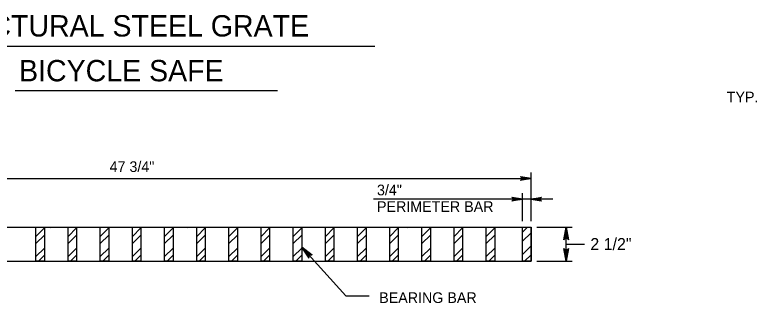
# Model space of a CAD drawing. Extents: x 2087776 to 2104538, y 970919 to 982612.
# Drawn here: x 2099348 to 2100033, y 979658 to 979924 of the extents above; entities that cross this region are included whole.
import ezdxf

# ---------------------------------------------------------------- set-up
doc = ezdxf.new("R2010")
doc.units = 0
doc.layers.add('1', color=7, linetype='Continuous')

msp = doc.modelspace()

# ---------------------------------------------------------------- linework, layer by layer
at = {"layer": '1'}
for p, q in [((2099248.82, 979894.84), (2099679.88, 979894.84)), ((2099348.29, 979853.68), (2099590.15, 979853.68)), ((2099824.11, 979733.43), (2099824.11, 979778.25)), ((2099124.34, 979772.74), (2099824.11, 979772.74)), ((2099844.19, 979753.65), (2099678.88, 979753.65)), ((2099816.23, 979733.43), (2099816.23, 979759.16)), ((2099824.11, 979733.43), (2099824.11, 979759.16)), ((2099132.22, 979727.91), (2099824.11, 979727.91)), ((2099367.42, 979696.42), (2099367.42, 979727.91)), ((2099397.09, 979696.42), (2099397.09, 979727.91)), ((2099426.77, 979696.42), (2099426.77, 979727.91)), ((2099456.44, 979696.42), (2099456.44, 979727.91)), ((2099486.11, 979696.42), (2099486.11, 979727.91)), ((2099515.78, 979696.42), (2099515.78, 979727.91)), ((2099545.45, 979696.42), (2099545.45, 979727.91)), ((2099575.13, 979696.42), (2099575.13, 979727.91)), ((2099604.8, 979696.42), (2099604.8, 979727.91)), ((2099634.47, 979696.42), (2099634.47, 979727.91)), ((2099664.14, 979696.42), (2099664.14, 979727.91)), ((2099693.81, 979696.42), (2099693.81, 979727.91)), ((2099723.48, 979696.42), (2099723.48, 979727.91)), ((2099753.16, 979696.42), (2099753.16, 979727.91)), ((2099782.83, 979696.42), (2099782.83, 979727.91)), ((2099816.23, 979696.42), (2099816.23, 979727.91)), ((2099824.11, 979696.42), (2099824.11, 979727.91)), ((2099829.62, 979727.91), (2099861.98, 979727.91)), ((2099856.46, 979696.42), (2099856.46, 979727.91)), ((2099612.67, 979709.26), (2099653.16, 979664.46)), ((2099132.22, 979696.42), (2099824.11, 979696.42)), ((2099829.62, 979696.42), (2099861.98, 979696.42))]:
    msp.add_line(p, q, dxfattribs=at)
for points in [[(2099824.11, 979772.74), (2099814.32, 979770.9), (2099814.7, 979771.16), (2099815.08, 979771.43), (2099815.27, 979771.75), (2099815.47, 979772.08), (2099815.52, 979772.41), (2099815.58, 979772.74), (2099815.52, 979773.07), (2099815.47, 979773.39), (2099815.27, 979773.72), (2099815.08, 979774.05), (2099814.7, 979774.31), (2099814.32, 979774.57), (2099824.11, 979772.74), (2099814.7, 979774.31), (2099815.08, 979774.05), (2099824.11, 979772.74), (2099815.27, 979773.72), (2099815.47, 979773.39), (2099824.11, 979772.74), (2099815.52, 979773.07), (2099815.58, 979772.74), (2099824.11, 979772.74), (2099815.52, 979772.41), (2099815.47, 979772.08), (2099824.11, 979772.74), (2099815.27, 979771.75), (2099815.08, 979771.43), (2099824.11, 979772.74), (2099814.7, 979771.16)], [(2099816.23, 979753.65), (2099806.45, 979751.81), (2099806.83, 979752.08), (2099807.2, 979752.34), (2099807.4, 979752.67), (2099807.59, 979752.99), (2099807.65, 979753.32), (2099807.7, 979753.65), (2099807.65, 979753.98), (2099807.59, 979754.31), (2099807.4, 979754.63), (2099807.2, 979754.96), (2099806.83, 979755.22), (2099806.45, 979755.48), (2099816.23, 979753.65), (2099806.83, 979755.22), (2099807.2, 979754.96), (2099816.23, 979753.65), (2099807.4, 979754.63), (2099807.59, 979754.31), (2099816.23, 979753.65), (2099807.65, 979753.98), (2099807.7, 979753.65), (2099816.23, 979753.65), (2099807.65, 979753.32), (2099807.59, 979752.99), (2099816.23, 979753.65), (2099807.4, 979752.67), (2099807.2, 979752.34), (2099816.23, 979753.65), (2099806.83, 979752.08)], [(2099824.11, 979753.65), (2099833.89, 979755.48), (2099833.52, 979755.22), (2099833.14, 979754.96), (2099832.95, 979754.63), (2099832.75, 979754.31), (2099832.69, 979753.98), (2099832.64, 979753.65), (2099832.69, 979753.32), (2099832.75, 979752.99), (2099832.95, 979752.67), (2099833.14, 979752.34), (2099833.52, 979752.08), (2099833.89, 979751.81), (2099824.11, 979753.65), (2099833.52, 979752.08), (2099833.14, 979752.34), (2099824.11, 979753.65), (2099832.95, 979752.67), (2099832.75, 979752.99), (2099824.11, 979753.65), (2099832.69, 979753.32), (2099832.64, 979753.65), (2099824.11, 979753.65), (2099832.69, 979753.98), (2099832.75, 979754.31), (2099824.11, 979753.65), (2099832.95, 979754.63), (2099833.14, 979754.96), (2099824.11, 979753.65), (2099833.52, 979755.22)], [(2099355.3, 979727.52), (2099355.7, 979727.91)], [(2099367.42, 979719.17), (2099375.3, 979727.04)], [(2099380.64, 979727.52), (2099381.03, 979727.91)], [(2099397.09, 979719.17), (2099404.97, 979727.04)], [(2099405.97, 979727.52), (2099406.37, 979727.91)], [(2099426.77, 979719.17), (2099434.64, 979727.04)], [(2099431.31, 979727.52), (2099431.7, 979727.91)], [(2099456.44, 979719.17), (2099464.31, 979727.04)], [(2099456.64, 979727.52), (2099457.03, 979727.91)], [(2099481.98, 979727.52), (2099482.37, 979727.91)], [(2099486.11, 979719.17), (2099493.98, 979727.04)], [(2099507.31, 979727.52), (2099507.7, 979727.91)], [(2099515.78, 979719.17), (2099523.66, 979727.04)], [(2099532.64, 979727.52), (2099533.03, 979727.91)], [(2099545.45, 979719.17), (2099553.33, 979727.04)], [(2099557.97, 979727.52), (2099558.37, 979727.91)], [(2099575.13, 979719.17), (2099583, 979727.04)], [(2099583.31, 979727.52), (2099583.7, 979727.91)], [(2099604.8, 979719.17), (2099612.67, 979727.04)], [(2099608.64, 979727.52), (2099609.03, 979727.91)], [(2099633.97, 979727.52), (2099634.36, 979727.91)], [(2099634.47, 979719.17), (2099642.34, 979727.04)], [(2099659.3, 979727.52), (2099659.7, 979727.91)], [(2099664.14, 979719.17), (2099672.01, 979727.04)], [(2099684.64, 979727.52), (2099685.03, 979727.91)], [(2099693.81, 979719.17), (2099701.69, 979727.04)], [(2099709.97, 979727.52), (2099710.37, 979727.91)], [(2099723.48, 979719.17), (2099731.36, 979727.04)], [(2099735.31, 979727.52), (2099735.7, 979727.91)], [(2099753.16, 979719.17), (2099761.03, 979727.04)], [(2099760.64, 979727.52), (2099761.04, 979727.91)], [(2099782.83, 979727.52), (2099783.22, 979727.91)], [(2099782.83, 979719.17), (2099790.7, 979727.04)], [(2099816.23, 979723.18), (2099820.97, 979727.91)], [(2099856.46, 979727.91), (2099858.68, 979716.1), (2099858.36, 979716.56), (2099858.05, 979717.01), (2099857.65, 979717.25), (2099857.26, 979717.48), (2099856.86, 979717.55), (2099856.46, 979717.62), (2099856.07, 979717.55), (2099855.67, 979717.48), (2099855.28, 979717.25), (2099854.88, 979717.01), (2099854.56, 979716.56), (2099854.25, 979716.1), (2099856.46, 979727.91), (2099854.56, 979716.56), (2099854.88, 979717.01), (2099856.46, 979727.91), (2099855.28, 979717.25), (2099855.67, 979717.48), (2099856.46, 979727.91), (2099856.07, 979717.55), (2099856.46, 979717.62), (2099856.46, 979727.91), (2099856.86, 979717.55), (2099857.26, 979717.48), (2099856.46, 979727.91), (2099857.65, 979717.25), (2099858.05, 979717.01), (2099856.46, 979727.91), (2099858.36, 979716.56)], [(2099367.42, 979712.68), (2099375.3, 979720.55)], [(2099397.09, 979712.68), (2099404.97, 979720.55)], [(2099426.77, 979712.68), (2099434.64, 979720.55)], [(2099456.44, 979712.68), (2099464.31, 979720.55)], [(2099486.11, 979712.68), (2099493.98, 979720.55)], [(2099515.78, 979712.68), (2099523.66, 979720.55)], [(2099545.45, 979712.68), (2099553.33, 979720.55)], [(2099575.13, 979712.68), (2099583, 979720.55)], [(2099604.8, 979712.68), (2099612.67, 979720.55)], [(2099634.47, 979712.68), (2099642.34, 979720.55)], [(2099664.14, 979712.68), (2099672.01, 979720.55)], [(2099693.81, 979712.68), (2099701.69, 979720.55)], [(2099723.48, 979712.68), (2099731.36, 979720.55)], [(2099753.16, 979712.68), (2099761.03, 979720.55)], [(2099782.83, 979712.68), (2099790.7, 979720.55)], [(2099816.23, 979714.83), (2099824.11, 979722.7)], [(2099873.5, 979711.94), (2099856.46, 979711.94)], [(2099367.42, 979700.69), (2099375.3, 979708.56)], [(2099397.09, 979700.69), (2099404.97, 979708.56)], [(2099426.77, 979700.69), (2099434.64, 979708.56)], [(2099456.44, 979700.69), (2099464.31, 979708.56)], [(2099486.11, 979700.69), (2099493.98, 979708.56)], [(2099515.78, 979700.69), (2099523.66, 979708.56)], [(2099545.45, 979700.69), (2099553.33, 979708.56)], [(2099575.13, 979700.69), (2099583, 979708.56)], [(2099604.8, 979700.69), (2099612.67, 979708.56)], [(2099612.67, 979709.26), (2099619.09, 979699.1), (2099619.01, 979699.65), (2099618.93, 979700.2), (2099619.06, 979700.64), (2099619.19, 979701.08), (2099619.43, 979701.4), (2099619.68, 979701.72), (2099620.02, 979701.94), (2099620.35, 979702.16), (2099620.8, 979702.26), (2099621.25, 979702.36), (2099621.79, 979702.24), (2099622.33, 979702.12), (2099612.67, 979709.26), (2099621.79, 979702.24), (2099621.25, 979702.36), (2099612.67, 979709.26), (2099620.8, 979702.26), (2099620.35, 979702.16), (2099612.67, 979709.26), (2099620.02, 979701.94), (2099619.68, 979701.72), (2099612.67, 979709.26), (2099619.43, 979701.4), (2099619.19, 979701.08), (2099612.67, 979709.26), (2099619.06, 979700.64), (2099618.93, 979700.2), (2099612.67, 979709.26), (2099619.01, 979699.65)], [(2099634.47, 979700.69), (2099642.34, 979708.56)], [(2099664.14, 979700.69), (2099672.01, 979708.56)], [(2099693.81, 979700.69), (2099701.69, 979708.56)], [(2099723.48, 979700.69), (2099731.36, 979708.56)], [(2099753.16, 979700.69), (2099761.03, 979708.56)], [(2099782.83, 979700.69), (2099790.7, 979708.56)], [(2099816.23, 979702.72), (2099824.11, 979710.6)], [(2099856.46, 979696.42), (2099854.25, 979708.23), (2099854.56, 979707.77), (2099854.88, 979707.32), (2099855.28, 979707.08), (2099855.67, 979706.85), (2099856.07, 979706.78), (2099856.46, 979706.71), (2099856.86, 979706.78), (2099857.26, 979706.85), (2099857.65, 979707.08), (2099858.05, 979707.32), (2099858.36, 979707.77), (2099858.68, 979708.23), (2099856.46, 979696.42), (2099858.36, 979707.77), (2099858.05, 979707.32), (2099856.46, 979696.42), (2099857.65, 979707.08), (2099857.26, 979706.85), (2099856.46, 979696.42), (2099856.86, 979706.78), (2099856.46, 979706.71), (2099856.46, 979696.42), (2099856.07, 979706.78), (2099855.67, 979706.85), (2099856.46, 979696.42), (2099855.28, 979707.08), (2099854.88, 979707.32), (2099856.46, 979696.42), (2099854.56, 979707.77)], [(2099369.73, 979696.42), (2099375.3, 979701.99)], [(2099399.4, 979696.42), (2099404.97, 979701.99)], [(2099429.07, 979696.42), (2099434.64, 979701.99)], [(2099458.74, 979696.42), (2099464.31, 979701.99)], [(2099488.41, 979696.42), (2099493.98, 979701.99)], [(2099518.08, 979696.42), (2099523.66, 979701.99)], [(2099547.76, 979696.42), (2099553.33, 979701.99)], [(2099577.43, 979696.42), (2099583, 979701.99)], [(2099607.1, 979696.42), (2099612.67, 979701.99)], [(2099636.77, 979696.42), (2099642.34, 979701.99)], [(2099666.44, 979696.42), (2099672.01, 979701.99)], [(2099696.12, 979696.42), (2099701.69, 979701.99)], [(2099725.79, 979696.42), (2099731.36, 979701.99)], [(2099755.46, 979696.42), (2099761.03, 979701.99)], [(2099785.13, 979696.42), (2099790.7, 979701.99)], [(2099818.16, 979696.42), (2099824.11, 979702.36)], [(2099653.16, 979664.46), (2099674.94, 979664.46)]]:
    msp.add_lwpolyline(points, dxfattribs=at)
for points in [[(2099367.42, 979696.42), (2099367.42, 979727.91), (2099375.3, 979727.91), (2099375.3, 979696.42)], [(2099397.09, 979696.42), (2099397.09, 979727.91), (2099404.97, 979727.91), (2099404.97, 979696.42)], [(2099426.77, 979696.42), (2099426.77, 979727.91), (2099434.64, 979727.91), (2099434.64, 979696.42)], [(2099456.44, 979696.42), (2099456.44, 979727.91), (2099464.31, 979727.91), (2099464.31, 979696.42)], [(2099486.11, 979696.42), (2099486.11, 979727.91), (2099493.98, 979727.91), (2099493.98, 979696.42)], [(2099515.78, 979696.42), (2099515.78, 979727.91), (2099523.66, 979727.91), (2099523.66, 979696.42)], [(2099545.45, 979696.42), (2099545.45, 979727.91), (2099553.33, 979727.91), (2099553.33, 979696.42)], [(2099575.13, 979696.42), (2099575.13, 979727.91), (2099583, 979727.91), (2099583, 979696.42)], [(2099604.8, 979696.42), (2099604.8, 979727.91), (2099612.67, 979727.91), (2099612.67, 979696.42)], [(2099634.47, 979696.42), (2099634.47, 979727.91), (2099642.34, 979727.91), (2099642.34, 979696.42)], [(2099664.14, 979696.42), (2099664.14, 979727.91), (2099672.01, 979727.91), (2099672.01, 979696.42)], [(2099693.81, 979696.42), (2099693.81, 979727.91), (2099701.69, 979727.91), (2099701.69, 979696.42)], [(2099723.48, 979696.42), (2099723.48, 979727.91), (2099731.36, 979727.91), (2099731.36, 979696.42)], [(2099753.16, 979696.42), (2099753.16, 979727.91), (2099761.03, 979727.91), (2099761.03, 979696.42)], [(2099782.83, 979696.42), (2099782.83, 979727.91), (2099790.7, 979727.91), (2099790.7, 979696.42)], [(2099816.23, 979696.42), (2099816.23, 979727.91), (2099824.11, 979727.91), (2099824.11, 979696.42)]]:
    msp.add_lwpolyline(points, close=True, dxfattribs=at)

# ---------------------------------------------------------------- texts
for s, height, p in [('STRUCTURAL STEEL GRATE', 19.685, (2099253.73, 979903.59)), ('BICYCLE SAFE', 19.685, (2099351.83, 979862.29)), ('47 3/4"', 9.843, (2099435.37, 979778.68)), ('3/4"', 9.843, (2099682.01, 979757.18)), ('PERIMETER BAR', 9.8425, (2099682.01, 979741.83)), ('2 1/2"', 11.024, (2099878.83, 979706.72)), ('BEARING BAR', 9.8425, (2099684.05, 979657.88))]:
    msp.add_text(s, height=height, dxfattribs=at).set_placement(p)
msp.add_text('TYP.', height=9.843, rotation=360, dxfattribs=at).set_placement((2100004.67, 979842.9))

doc.saveas('drawing.dxf')
